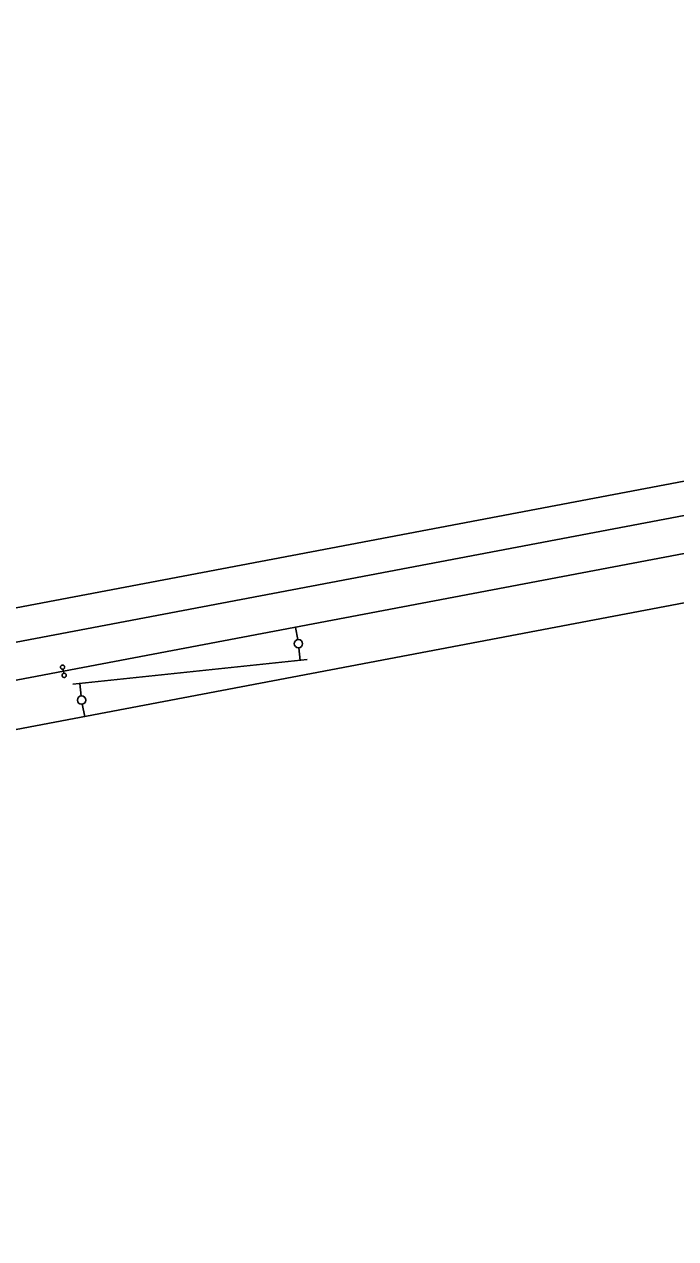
# Model space of a CAD drawing. Extents: x 6540402 to 6566579, y 5525343 to 5532423.
# Drawn here: x 6558824.4 to 6558902.5, y 5528867.8 to 5529013.3 of the extents above; entities that cross this region are included whole.
import ezdxf

# ---------------------------------------------------------------- set-up
doc = ezdxf.new("R2010")
doc.units = 0
for name, color, linetype in [('IR_ps_geometria', 7, 'Continuous'), ('TOR_PS_OPIS_T-ukresy', 7, 'Continuous'), ('TOR_PS_T-tory projektowane', 7, 'Continuous')]:
    doc.layers.add(name, color=color, linetype=linetype)

msp = doc.modelspace()

# ---------------------------------------------------------------- linework, layer by layer
at = {"layer": 'IR_ps_geometria'}
msp.add_lwpolyline([(6558829.07, 5528935.77), (6558829.12, 5528935.53), (6558829.15, 5528935.53), (6558829.18, 5528935.53), (6558829.22, 5528935.53), (6558829.25, 5528935.52), (6558829.28, 5528935.5), (6558829.31, 5528935.49), (6558829.33, 5528935.47), (6558829.35, 5528935.44), (6558829.37, 5528935.42), (6558829.39, 5528935.39), (6558829.4, 5528935.36), (6558829.41, 5528935.33), (6558829.41, 5528935.3), (6558829.41, 5528935.26), (6558829.41, 5528935.23), (6558829.4, 5528935.2), (6558829.39, 5528935.17), (6558829.37, 5528935.14), (6558829.35, 5528935.11), (6558829.33, 5528935.09), (6558829.3, 5528935.07), (6558829.27, 5528935.06), (6558829.24, 5528935.04), (6558829.21, 5528935.04), (6558829.18, 5528935.03), (6558829.15, 5528935.03), (6558829.11, 5528935.04), (6558829.08, 5528935.05), (6558829.05, 5528935.06), (6558829.02, 5528935.07), (6558829, 5528935.09), (6558828.97, 5528935.12), (6558828.96, 5528935.14), (6558828.94, 5528935.17), (6558828.93, 5528935.2), (6558828.92, 5528935.23), (6558828.91, 5528935.27), (6558828.92, 5528935.3), (6558828.92, 5528935.33), (6558828.93, 5528935.36), (6558828.94, 5528935.39), (6558828.96, 5528935.42), (6558828.98, 5528935.45), (6558829, 5528935.47), (6558829.03, 5528935.49), (6558829.06, 5528935.51), (6558829.09, 5528935.52), (6558829.12, 5528935.53), (6558829.02, 5528936.02), (6558828.99, 5528936.01), (6558828.96, 5528936.01), (6558828.93, 5528936.02), (6558828.9, 5528936.03), (6558828.87, 5528936.04), (6558828.84, 5528936.06), (6558828.81, 5528936.08), (6558828.79, 5528936.1), (6558828.77, 5528936.13), (6558828.75, 5528936.16), (6558828.74, 5528936.19), (6558828.73, 5528936.22), (6558828.73, 5528936.25), (6558828.73, 5528936.28), (6558828.73, 5528936.31), (6558828.74, 5528936.35), (6558828.75, 5528936.38), (6558828.77, 5528936.4), (6558828.79, 5528936.43), (6558828.82, 5528936.45), (6558828.84, 5528936.47), (6558828.87, 5528936.49), (6558828.9, 5528936.5), (6558828.93, 5528936.51), (6558828.96, 5528936.51), (6558829, 5528936.51), (6558829.03, 5528936.51), (6558829.06, 5528936.5), (6558829.09, 5528936.49), (6558829.12, 5528936.47), (6558829.14, 5528936.45), (6558829.17, 5528936.43), (6558829.19, 5528936.4), (6558829.2, 5528936.37), (6558829.22, 5528936.34), (6558829.22, 5528936.31), (6558829.23, 5528936.28), (6558829.23, 5528936.25), (6558829.22, 5528936.21), (6558829.21, 5528936.18), (6558829.2, 5528936.15), (6558829.18, 5528936.12), (6558829.16, 5528936.1), (6558829.14, 5528936.07), (6558829.12, 5528936.05), (6558829.09, 5528936.04), (6558829.06, 5528936.03), (6558829.02, 5528936.02)], close=True, dxfattribs=at)
msp.add_lwpolyline([(6558829.07, 5528935.77), (6558829.12, 5528935.53), (6558829.15, 5528935.53), (6558829.18, 5528935.53), (6558829.22, 5528935.53), (6558829.25, 5528935.52), (6558829.28, 5528935.5), (6558829.31, 5528935.49), (6558829.33, 5528935.47), (6558829.35, 5528935.44), (6558829.37, 5528935.42), (6558829.39, 5528935.39), (6558829.4, 5528935.36), (6558829.41, 5528935.33), (6558829.41, 5528935.3), (6558829.41, 5528935.26), (6558829.41, 5528935.23), (6558829.4, 5528935.2), (6558829.39, 5528935.17), (6558829.37, 5528935.14), (6558829.35, 5528935.11), (6558829.33, 5528935.09), (6558829.3, 5528935.07), (6558829.27, 5528935.06), (6558829.24, 5528935.04), (6558829.21, 5528935.04), (6558829.18, 5528935.03), (6558829.15, 5528935.03), (6558829.11, 5528935.04), (6558829.08, 5528935.05), (6558829.05, 5528935.06), (6558829.02, 5528935.07), (6558829, 5528935.09), (6558828.97, 5528935.12), (6558828.96, 5528935.14), (6558828.94, 5528935.17), (6558828.93, 5528935.2), (6558828.92, 5528935.23), (6558828.91, 5528935.27), (6558828.92, 5528935.3), (6558828.92, 5528935.33), (6558828.93, 5528935.36), (6558828.94, 5528935.39), (6558828.96, 5528935.42), (6558828.98, 5528935.45), (6558829, 5528935.47), (6558829.03, 5528935.49), (6558829.06, 5528935.51), (6558829.09, 5528935.52), (6558829.12, 5528935.53), (6558829.02, 5528936.02), (6558828.99, 5528936.01), (6558828.96, 5528936.01), (6558828.93, 5528936.02), (6558828.9, 5528936.03), (6558828.87, 5528936.04), (6558828.84, 5528936.06), (6558828.81, 5528936.08), (6558828.79, 5528936.1), (6558828.77, 5528936.13), (6558828.75, 5528936.16), (6558828.74, 5528936.19), (6558828.73, 5528936.22), (6558828.73, 5528936.25), (6558828.73, 5528936.28), (6558828.73, 5528936.31), (6558828.74, 5528936.35), (6558828.75, 5528936.38), (6558828.77, 5528936.4), (6558828.79, 5528936.43), (6558828.82, 5528936.45), (6558828.84, 5528936.47), (6558828.87, 5528936.49), (6558828.9, 5528936.5), (6558828.93, 5528936.51), (6558828.96, 5528936.51), (6558829, 5528936.51), (6558829.03, 5528936.51), (6558829.06, 5528936.5), (6558829.09, 5528936.49), (6558829.12, 5528936.47), (6558829.14, 5528936.45), (6558829.17, 5528936.43), (6558829.19, 5528936.4), (6558829.2, 5528936.37), (6558829.22, 5528936.34), (6558829.22, 5528936.31), (6558829.23, 5528936.28), (6558829.23, 5528936.25), (6558829.22, 5528936.21), (6558829.21, 5528936.18), (6558829.2, 5528936.15), (6558829.18, 5528936.12), (6558829.16, 5528936.1), (6558829.14, 5528936.07), (6558829.12, 5528936.05), (6558829.09, 5528936.04), (6558829.06, 5528936.03), (6558829.02, 5528936.02)], close=True, dxfattribs=at)
msp.add_lwpolyline([(6558829.07, 5528935.77), (6558829.12, 5528935.53), (6558829.15, 5528935.53), (6558829.18, 5528935.53), (6558829.22, 5528935.53), (6558829.25, 5528935.52), (6558829.28, 5528935.5), (6558829.31, 5528935.49), (6558829.33, 5528935.47), (6558829.35, 5528935.44), (6558829.37, 5528935.42), (6558829.39, 5528935.39), (6558829.4, 5528935.36), (6558829.41, 5528935.33), (6558829.41, 5528935.3), (6558829.41, 5528935.26), (6558829.41, 5528935.23), (6558829.4, 5528935.2), (6558829.39, 5528935.17), (6558829.37, 5528935.14), (6558829.35, 5528935.11), (6558829.33, 5528935.09), (6558829.3, 5528935.07), (6558829.27, 5528935.06), (6558829.24, 5528935.04), (6558829.21, 5528935.04), (6558829.18, 5528935.03), (6558829.15, 5528935.03), (6558829.11, 5528935.04), (6558829.08, 5528935.05), (6558829.05, 5528935.06), (6558829.02, 5528935.07), (6558829, 5528935.09), (6558828.97, 5528935.12), (6558828.96, 5528935.14), (6558828.94, 5528935.17), (6558828.93, 5528935.2), (6558828.92, 5528935.23), (6558828.91, 5528935.27), (6558828.92, 5528935.3), (6558828.92, 5528935.33), (6558828.93, 5528935.36), (6558828.94, 5528935.39), (6558828.96, 5528935.42), (6558828.98, 5528935.45), (6558829, 5528935.47), (6558829.03, 5528935.49), (6558829.06, 5528935.51), (6558829.09, 5528935.52), (6558829.12, 5528935.53), (6558829.02, 5528936.02), (6558828.99, 5528936.01), (6558828.96, 5528936.01), (6558828.93, 5528936.02), (6558828.9, 5528936.03), (6558828.87, 5528936.04), (6558828.84, 5528936.06), (6558828.81, 5528936.08), (6558828.79, 5528936.1), (6558828.77, 5528936.13), (6558828.75, 5528936.16), (6558828.74, 5528936.19), (6558828.73, 5528936.22), (6558828.73, 5528936.25), (6558828.73, 5528936.28), (6558828.73, 5528936.31), (6558828.74, 5528936.35), (6558828.75, 5528936.38), (6558828.77, 5528936.4), (6558828.79, 5528936.43), (6558828.82, 5528936.45), (6558828.84, 5528936.47), (6558828.87, 5528936.49), (6558828.9, 5528936.5), (6558828.93, 5528936.51), (6558828.96, 5528936.51), (6558829, 5528936.51), (6558829.03, 5528936.51), (6558829.06, 5528936.5), (6558829.09, 5528936.49), (6558829.12, 5528936.47), (6558829.14, 5528936.45), (6558829.17, 5528936.43), (6558829.19, 5528936.4), (6558829.2, 5528936.37), (6558829.22, 5528936.34), (6558829.22, 5528936.31), (6558829.23, 5528936.28), (6558829.23, 5528936.25), (6558829.22, 5528936.21), (6558829.21, 5528936.18), (6558829.2, 5528936.15), (6558829.18, 5528936.12), (6558829.16, 5528936.1), (6558829.14, 5528936.07), (6558829.12, 5528936.05), (6558829.09, 5528936.04), (6558829.06, 5528936.03), (6558829.02, 5528936.02)], close=True, dxfattribs=at)
msp.add_lwpolyline([(6558829.07, 5528935.77), (6558829.12, 5528935.53), (6558829.15, 5528935.53), (6558829.18, 5528935.53), (6558829.22, 5528935.53), (6558829.25, 5528935.52), (6558829.28, 5528935.5), (6558829.31, 5528935.49), (6558829.33, 5528935.47), (6558829.35, 5528935.44), (6558829.37, 5528935.42), (6558829.39, 5528935.39), (6558829.4, 5528935.36), (6558829.41, 5528935.33), (6558829.41, 5528935.3), (6558829.41, 5528935.26), (6558829.41, 5528935.23), (6558829.4, 5528935.2), (6558829.39, 5528935.17), (6558829.37, 5528935.14), (6558829.35, 5528935.11), (6558829.33, 5528935.09), (6558829.3, 5528935.07), (6558829.27, 5528935.06), (6558829.24, 5528935.04), (6558829.21, 5528935.04), (6558829.18, 5528935.03), (6558829.15, 5528935.03), (6558829.11, 5528935.04), (6558829.08, 5528935.05), (6558829.05, 5528935.06), (6558829.02, 5528935.07), (6558829, 5528935.09), (6558828.97, 5528935.12), (6558828.96, 5528935.14), (6558828.94, 5528935.17), (6558828.93, 5528935.2), (6558828.92, 5528935.23), (6558828.91, 5528935.27), (6558828.92, 5528935.3), (6558828.92, 5528935.33), (6558828.93, 5528935.36), (6558828.94, 5528935.39), (6558828.96, 5528935.42), (6558828.98, 5528935.45), (6558829, 5528935.47), (6558829.03, 5528935.49), (6558829.06, 5528935.51), (6558829.09, 5528935.52), (6558829.12, 5528935.53), (6558829.02, 5528936.02), (6558828.99, 5528936.01), (6558828.96, 5528936.01), (6558828.93, 5528936.02), (6558828.9, 5528936.03), (6558828.87, 5528936.04), (6558828.84, 5528936.06), (6558828.81, 5528936.08), (6558828.79, 5528936.1), (6558828.77, 5528936.13), (6558828.75, 5528936.16), (6558828.74, 5528936.19), (6558828.73, 5528936.22), (6558828.73, 5528936.25), (6558828.73, 5528936.28), (6558828.73, 5528936.31), (6558828.74, 5528936.35), (6558828.75, 5528936.38), (6558828.77, 5528936.4), (6558828.79, 5528936.43), (6558828.82, 5528936.45), (6558828.84, 5528936.47), (6558828.87, 5528936.49), (6558828.9, 5528936.5), (6558828.93, 5528936.51), (6558828.96, 5528936.51), (6558829, 5528936.51), (6558829.03, 5528936.51), (6558829.06, 5528936.5), (6558829.09, 5528936.49), (6558829.12, 5528936.47), (6558829.14, 5528936.45), (6558829.17, 5528936.43), (6558829.19, 5528936.4), (6558829.2, 5528936.37), (6558829.22, 5528936.34), (6558829.22, 5528936.31), (6558829.23, 5528936.28), (6558829.23, 5528936.25), (6558829.22, 5528936.21), (6558829.21, 5528936.18), (6558829.2, 5528936.15), (6558829.18, 5528936.12), (6558829.16, 5528936.1), (6558829.14, 5528936.07), (6558829.12, 5528936.05), (6558829.09, 5528936.04), (6558829.06, 5528936.03), (6558829.02, 5528936.02)], close=True, dxfattribs=at)
at = {"layer": 'TOR_PS_OPIS_T-ukresy'}
for p, q in [((6558857.16, 5528939.57), (6558856.88, 5528941.04)), ((6558857.3, 5528938.58), (6558857.46, 5528937.08)), ((6558831.19, 5528932.81), (6558831.04, 5528934.32)), ((6558831.34, 5528931.83), (6558831.62, 5528930.35))]:
    msp.add_line(p, q, dxfattribs=at)
for centre in [(6558857.25, 5528939.08), (6558831.25, 5528932.32)]:
    msp.add_circle(centre, 0.5, dxfattribs=at)
at = {"layer": 'TOR_PS_T-tory projektowane'}
for p, q in [((6560357.98, 5529234.28), (6558563.91, 5528894.21)), ((6560220.58, 5529204.12), (6558690.84, 5528914.15)), ((6560059.24, 5529168.95), (6558829.07, 5528935.77)), ((6558913.74, 5528945.92), (6558501.41, 5528867.76)), ((6558858.29, 5528937.17), (6558830.2, 5528934.23)), ((6558829.07, 5528935.77), (6558788.2, 5528928.03))]:
    msp.add_line(p, q, dxfattribs=at)

doc.saveas('drawing.dxf')
